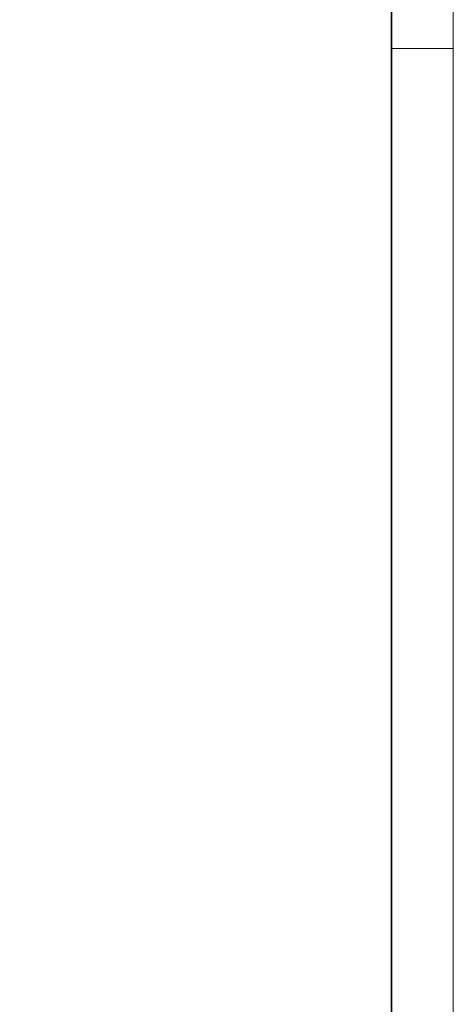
# Model space of a CAD drawing. Extents: x -620 to 300, y 62 to 1112.
# Tile 290 of 291: x 265 to 300, y 876 to 956. Entities that reach past the tile are written whole.
import ezdxf
from ezdxf.lldxf.tags import DXFTag

# ---------------------------------------------------------------- set-up
doc = ezdxf.new("R2010")
doc.units = 0
doc.layers.add('iwb_Plankopf Rahmen', color=7, linetype='Continuous', lineweight=35)
tags = doc.linetypes.add('grob', pattern=[14, 3, -8, 3]).pattern_tags.tags
tags[8:9] = [DXFTag(74, 4), DXFTag(75, 0), DXFTag(340, '0'), DXFTag(46, 0.0), DXFTag(50, 0.0), DXFTag(44, 0.0), DXFTag(45, 0.0)]
tags[6:7] = [DXFTag(74, 4), DXFTag(75, 0), DXFTag(340, '0'), DXFTag(46, 0.0), DXFTag(50, 0.0), DXFTag(44, 0.0), DXFTag(45, 0.0)]
tags[4:5] = [DXFTag(74, 4), DXFTag(75, 0), DXFTag(340, '0'), DXFTag(46, 0.0), DXFTag(50, 0.0), DXFTag(44, 0.0), DXFTag(45, 0.0)]

msp = doc.modelspace()

# ---------------------------------------------------------------- linework, layer by layer
at = {"layer": 'iwb_Plankopf Rahmen', "color": 8, "linetype": 'grob', "lineweight": 5, "ltscale": 0.13, "true_color": 0x808080}
msp.add_line((300.353, 953.433), (295.353, 953.433), dxfattribs=at)
at = {"layer": 'iwb_Plankopf Rahmen', "color": 8, "lineweight": 13, "ltscale": 0.13, "true_color": 0x808080}
msp.add_lwpolyline([(300.353, 62.433), (-619.647, 62.433), (-619.647, 1112.433), (300.353, 1112.433), (300.353, 62.433)], close=True, dxfattribs=at)
at = {"layer": 'iwb_Plankopf Rahmen', "ltscale": 0.35}
msp.add_lwpolyline([(-599.647, 67.433), (-599.647, 1107.433), (295.353, 1107.433), (295.353, 67.433), (-599.647, 67.433)], close=True, dxfattribs=at)

doc.saveas('drawing.dxf')
